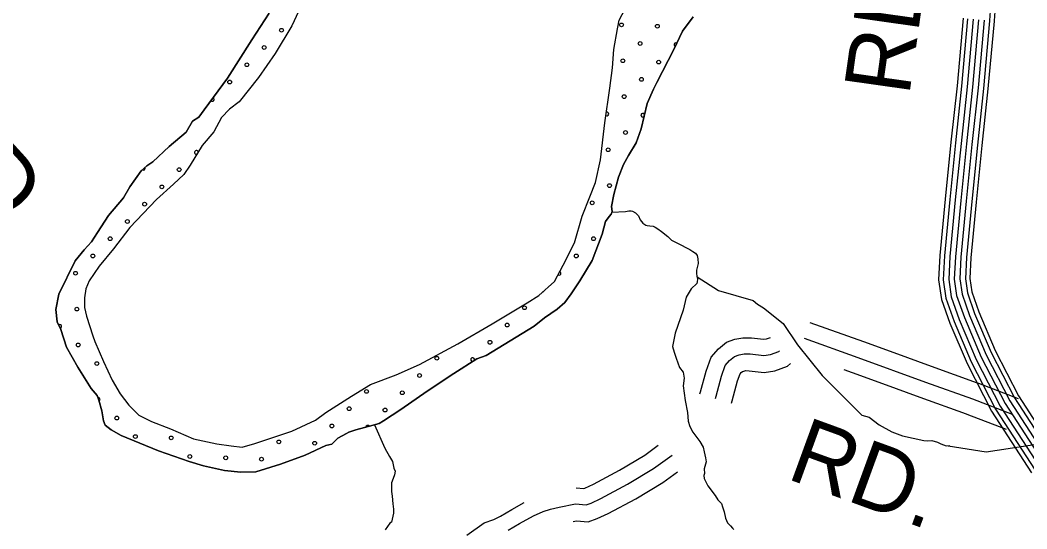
# Model space of a CAD drawing. Extents: x 1551132 to 1791609, y 378168 to 563823.
# Drawn here: x 1688770 to 1694430, y 446466 to 449326 of the extents above; entities that cross this region are included whole.
import ezdxf

# ---------------------------------------------------------------- set-up
doc = ezdxf.new("R2010")
doc.units = 0
for name, color, linetype in [('DESIGN - ROW - Right-of-Way and Easement Labels', 7, 'Continuous'), ('DESIGN - SCRATCH - User 1', 7, 'Continuous'), ('DESIGN - TRAFFIC CONTROL PERMANENT - Pavement Marking Text', 7, 'Continuous'), ('DESIGN - TRANSPORTATION - Edge of Traveled Way', 7, 'Continuous'), ('DESIGN - TRANSPORTATION - Text', 7, 'Continuous'), ('SURVEY - CONTOURS - Index with Text', 7, 'Continuous'), ('SURVEY - PROPERTY - Owners', 7, 'Continuous')]:
    doc.layers.add(name, color=color, linetype=linetype)

msp = doc.modelspace()

# ---------------------------------------------------------------- linework, layer by layer
at = {"layer": 'DESIGN - SCRATCH - User 1'}
for points in [[(1690396.357, 449508.798), (1690297.701, 449293.775), (1690203.787, 449138.78), (1690110.114, 449003.809), (1690000.416, 448867.047), (1689945.901, 448825.696), (1689901.31, 448778.212), (1689858.328, 448698.66), (1689793.363, 448621.399), (1689725.989, 448510.113), (1689689.348, 448458.52), (1689632.666, 448403.185), (1689535.602, 448318.333), (1689385.639, 448160.062), (1689294.157, 448041.084), (1689214.934, 447941.981), (1689157.927, 447860.604), (1689139.361, 447814.786), (1689130.745, 447764.826), (1689132.078, 447710.725), (1689143.494, 447662.507), (1689178.143, 447551.888), (1689189.751, 447519.687), (1689238.375, 447406.884), (1689287.099, 447302.089), (1689332.165, 447225.387), (1689381.38, 447160.644), (1689436.72, 447105.834), (1689508.285, 447068.842), (1689615.791, 447027.374), (1689745.13, 446971.589), (1689874.818, 446943.847), (1689956.691, 446932.763), (1690018.623, 446925.938), (1690088.872, 446945.047)], [(1690088.872, 446945.047), (1690297.758, 447014.407), (1690430.547, 447076.759), (1690489.087, 447120.052), (1690632.242, 447212.313), (1690739.057, 447277.006), (1690883.753, 447331.191), (1691014.492, 447389.559), (1691229.97, 447506.912), (1691423.374, 447618.54), (1691620.853, 447736.119), (1691685.368, 447777.336), (1691774.349, 447856.288), (1691823.481, 447947.774), (1691887.03, 448073.127), (1691928.896, 448224.806), (1691972.22, 448332.393), (1692005.227, 448414.078), (1692032.777, 448539.906), (1692057.335, 448747.887), (1692085.742, 448943.809), (1692099.142, 449057.803), (1692108.417, 449161.831), (1692127.842, 449277.751), (1692138.433, 449325.677), (1692171.216, 449389.345)], [(1692552.732, 449344.278), (1692493.75, 449264.934), (1692444.476, 449161.423), (1692350.186, 448976.385), (1692329.72, 448938.6), (1692294.712, 448856.94), (1692260.972, 448715.169), (1692233.989, 448635.409), (1692189.123, 448565.89), (1692162.49, 448514.164), (1692133.599, 448442.437), (1692108.425, 448346.626), (1692093.584, 448278.725), (1692097.242, 448250.632), (1692093.05, 448234.665), (1692080.901, 448222.806), (1692060.534, 448193.031), (1692041.668, 448123.171), (1691985.828, 447973.683), (1691916.429, 447860.43), (1691867.514, 447786.962), (1691832.931, 447739.344), (1691788.457, 447701.868), (1691717.842, 447652.725), (1691659.252, 447605.423), (1691389.183, 447440.719), (1691336.943, 447421.377), (1691207.904, 447338.95), (1691058.674, 447240.764), (1690909.369, 447136.569), (1690812.58, 447073.743), (1690788.38, 447058.034), (1690754.256, 447048.467), (1690657.917, 447021.691), (1690617.768, 447010.207), (1690603.668, 447002.374), (1690555.319, 446974.973), (1690522.903, 446941.347), (1690488.804, 446933.78), (1690372.115, 446879.229), (1690233.477, 446828.978), (1690094.93, 446786.735), (1690010.882, 446783.826), (1689918.976, 446793.051), (1689801.295, 446820.635), (1689719.564, 446843.736), (1689548.268, 446904.071), (1689337.298, 446990.973), (1689281.666, 447021.749), (1689247.983, 447048.224), (1689238.275, 447072.392), (1689228.967, 447128.593), (1689211.701, 447188.911), (1689202.018, 447215.079), (1689168.51, 447255.571), (1689093.954, 447374.733), (1689031.33, 447487.719), (1688998.531, 447586.297), (1688977.073, 447630.64), (1688969.907, 447698.833), (1688986.965, 447784.735), (1689079.271, 447971.807), (1689130.061, 448035.234), (1689170.602, 448078.768), (1689205.268, 448132.386), (1689266.442, 448227.73), (1689351.673, 448326.758), (1689386.439, 448388.393), (1689449.571, 448479.695), (1689481.912, 448507.313), (1689516.186, 448528.897), (1689607.267, 448615.832), (1689702.273, 448696.701), (1689739.039, 448758.311), (1689775.305, 448779.87), (1689803.821, 448821.554), (1689936.035, 449000.084), (1690072.69, 449214.606), (1690170.563, 449365.552)]]:
    msp.add_lwpolyline(points, dxfattribs=at)
at = {"layer": 'DESIGN - TRAFFIC CONTROL PERMANENT - Pavement Marking Text'}
for centre in [(1690238.951, 449269.351), (1690238.951, 449269.351), (1692150.515, 449299.219), (1692150.515, 449299.219), (1692352.125, 449291.752), (1692352.125, 449291.752), (1690141.879, 449172.279), (1690141.879, 449172.279), (1692255.053, 449194.68), (1692255.053, 449194.68), (1692157.982, 449097.609), (1692157.982, 449097.609), (1690044.807, 449075.208), (1690044.807, 449075.208), (1692359.592, 449090.142), (1692359.592, 449090.142), (1692262.521, 448993.07), (1692262.521, 448993.07), (1689947.736, 448978.136), (1689947.736, 448978.136), (1692165.449, 448895.999), (1692165.449, 448895.999), (1692172.916, 448694.388), (1692172.916, 448694.388), (1692075.844, 448597.317), (1692075.844, 448597.317), (1689663.988, 448485.311), (1689663.988, 448485.311), (1689566.916, 448388.239), (1689566.916, 448388.239), (1692083.311, 448395.706), (1692083.311, 448395.706), (1689469.845, 448291.168), (1689469.845, 448291.168), (1691986.24, 448298.635), (1691986.24, 448298.635), (1689372.773, 448194.096), (1689372.773, 448194.096), (1689275.701, 448097.024), (1689275.701, 448097.024), (1691993.707, 448097.024), (1691993.707, 448097.024), (1689178.63, 447999.953), (1689178.63, 447999.953), (1691896.635, 447999.953), (1691896.635, 447999.953), (1689081.558, 447902.881), (1689081.558, 447902.881), (1689089.025, 447701.271), (1689089.025, 447701.271), (1691605.42, 447708.738), (1691605.42, 447708.738), (1691508.349, 447611.666), (1691508.349, 447611.666), (1691411.277, 447514.595), (1691411.277, 447514.595), (1689096.492, 447499.661), (1689096.492, 447499.661), (1691112.595, 447424.99), (1691112.595, 447424.99), (1689201.031, 447395.122), (1689201.031, 447395.122), (1691015.524, 447327.919), (1691015.524, 447327.919), (1690716.842, 447238.314), (1690716.842, 447238.314), (1690918.452, 447230.847), (1690918.452, 447230.847), (1690619.77, 447141.242), (1690619.77, 447141.242), (1690821.38, 447133.775), (1690821.38, 447133.775), (1689313.037, 447088.973), (1689313.037, 447088.973), (1690522.698, 447044.171), (1690522.698, 447044.171), (1689417.575, 446984.434), (1689417.575, 446984.434), (1689619.186, 446976.967), (1689619.186, 446976.967), (1690224.017, 446954.566), (1690224.017, 446954.566), (1690425.627, 446947.099), (1690425.627, 446947.099), (1689723.724, 446872.429), (1689723.724, 446872.429), (1689925.335, 446864.962), (1689925.335, 446864.962), (1690126.945, 446857.495), (1690126.945, 446857.495)]:
    msp.add_circle(centre, 10.56, dxfattribs=at)
for centre, start, end in [((1692456.664, 449187.213), 64.107584, 244.981025), ((1689850.664, 448881.064), 221.301631, 65.653277), ((1692068.377, 448798.927), 241.793212, 101.706982), ((1692269.988, 448791.46), 19.251721, 313.974758), ((1689761.06, 448582.383), 14.113311, 283.504167), ((1689462.378, 448492.778), 229.388408, 31.603758), ((1691799.564, 447902.881), 240.844519, 62.679978), ((1691702.492, 447805.81), 291.742693, 331.421989), ((1688991.954, 447604.199), 285.581445, 126.064119), ((1691314.205, 447417.523), 334.189736, 270.949181), ((1689305.57, 447290.583), 193.4027, 227.469742), ((1689208.498, 447193.512), 295.860481, 102.64782), ((1690724.309, 447036.704), 33.823998, 177.240971)]:
    msp.add_arc(centre, 10.56, start, end, dxfattribs=at)
at = {"layer": 'DESIGN - TRANSPORTATION - Edge of Traveled Way'}
for points in [[(1690396.357, 449508.798), (1690297.701, 449293.775), (1690203.787, 449138.78), (1690110.114, 449003.809), (1690000.416, 448867.047), (1689945.901, 448825.696), (1689901.31, 448778.212), (1689858.328, 448698.66), (1689793.363, 448621.399), (1689725.989, 448510.113), (1689689.348, 448458.52), (1689632.666, 448403.185), (1689535.602, 448318.333), (1689385.639, 448160.062), (1689294.157, 448041.084), (1689214.934, 447941.981), (1689157.927, 447860.604), (1689139.361, 447814.786), (1689130.745, 447764.826), (1689132.078, 447710.725), (1689143.494, 447662.507), (1689178.143, 447551.888), (1689189.751, 447519.687), (1689238.375, 447406.884), (1689287.099, 447302.089), (1689332.165, 447225.387), (1689381.38, 447160.644), (1689436.72, 447105.834), (1689508.285, 447068.842), (1689615.791, 447027.374), (1689745.13, 446971.589), (1689874.818, 446943.847), (1689956.691, 446932.763), (1690018.623, 446925.938), (1690088.872, 446945.047)], [(1690088.872, 446945.047), (1690297.758, 447014.407), (1690430.547, 447076.759), (1690489.087, 447120.052), (1690632.242, 447212.313), (1690739.057, 447277.006), (1690883.753, 447331.191), (1691014.492, 447389.559), (1691229.97, 447506.912), (1691423.374, 447618.54), (1691620.853, 447736.119), (1691685.368, 447777.336), (1691774.349, 447856.288), (1691823.481, 447947.774), (1691887.03, 448073.127), (1691928.896, 448224.806), (1691972.22, 448332.393), (1692005.227, 448414.078), (1692032.777, 448539.906), (1692057.335, 448747.887), (1692085.742, 448943.809), (1692099.142, 449057.803), (1692108.417, 449161.831), (1692127.842, 449277.751), (1692138.433, 449325.677), (1692171.216, 449389.345)], [(1690170.563, 449365.552), (1690072.69, 449214.606), (1689936.035, 449000.084), (1689803.821, 448821.554), (1689775.305, 448779.87), (1689739.039, 448758.311), (1689702.273, 448696.701), (1689607.267, 448615.832), (1689516.186, 448528.897), (1689481.912, 448507.313), (1689449.571, 448479.695), (1689386.439, 448388.393), (1689351.673, 448326.758), (1689266.442, 448227.73), (1689205.268, 448132.386), (1689170.602, 448078.768), (1689130.061, 448035.234), (1689079.271, 447971.807), (1688986.965, 447784.735), (1688969.907, 447698.833), (1688977.073, 447630.64), (1688998.531, 447586.297), (1689031.33, 447487.719), (1689093.954, 447374.733), (1689168.51, 447255.571), (1689202.018, 447215.079), (1689211.701, 447188.911), (1689228.967, 447128.593), (1689238.275, 447072.392), (1689247.983, 447048.224), (1689281.666, 447021.749), (1689337.298, 446990.973), (1689548.268, 446904.071), (1689719.564, 446843.736), (1689801.295, 446820.635), (1689918.976, 446793.051), (1690010.882, 446783.826), (1690094.93, 446786.735), (1690233.477, 446828.978), (1690372.115, 446879.229), (1690488.804, 446933.78), (1690522.903, 446941.347), (1690555.319, 446974.973), (1690603.668, 447002.374), (1690617.768, 447010.207), (1690657.917, 447021.691), (1690754.256, 447048.467), (1690788.38, 447058.034), (1690812.58, 447073.743), (1690909.369, 447136.569), (1691058.674, 447240.764), (1691207.904, 447338.95), (1691336.943, 447421.377), (1691389.183, 447440.719), (1691659.252, 447605.423), (1691717.842, 447652.725), (1691788.457, 447701.868), (1691832.931, 447739.344), (1691867.514, 447786.962), (1691916.429, 447860.43), (1691985.828, 447973.683), (1692041.668, 448123.171), (1692060.534, 448193.031), (1692080.901, 448222.806), (1692093.05, 448234.665), (1692097.242, 448250.632), (1692093.584, 448278.725), (1692108.425, 448346.626), (1692133.599, 448442.437), (1692162.49, 448514.164), (1692189.123, 448565.89), (1692233.989, 448635.409), (1692260.972, 448715.169), (1692294.712, 448856.94), (1692329.72, 448938.6), (1692350.186, 448976.385), (1692444.476, 449161.423), (1692493.75, 449264.934), (1692552.732, 449344.278)]]:
    msp.add_lwpolyline(points, dxfattribs=at)
at = {"layer": 'DESIGN - TRANSPORTATION - Text'}
for points in [[(1692096.158, 448246.499), (1692172.682, 448250.474), (1692192.723, 448254.241), (1692204.723, 448254.099), (1692212.706, 448252.007), (1692228.589, 448241.807), (1692246.413, 448225.573), (1692256.171, 448203.431), (1692269.971, 448185.247), (1692287.837, 448173.022), (1692295.812, 448170.93), (1692309.787, 448168.755), (1692327.786, 448168.547), (1692339.719, 448162.397), (1692355.611, 448152.196), (1692375.452, 448137.946), (1692411.143, 448109.487), (1692430.917, 448089.228), (1692464.741, 448072.811), (1692534.34, 448035.943), (1692552.231, 448025.718), (1692566.114, 448015.543), (1692575.98, 448003.418), (1692579.764, 447983.35), (1692581.472, 447957.3), (1692573.047, 447919.357), (1692572.847, 447901.34), (1692574.689, 447887.298), (1692578.489, 447869.231), (1692576.339, 447855.239), (1692574.222, 447845.255), (1692541.889, 447815.604), (1692513.357, 447767.886), (1692496.557, 447696.01), (1692453.108, 447566.373), (1692442.575, 447518.447), (1692438.267, 447490.463), (1692445.908, 447458.337), (1692457.55, 447426.161), (1692476.974, 447373.876), (1692496.682, 447347.609), (1692502.307, 447313.508), (1692497.815, 447269.507), (1692508.898, 447187.28), (1692522.148, 447119.053), (1692525.615, 447070.952), (1692535.281, 447040.801), (1692550.922, 447008.583), (1692590.338, 446956.057), (1692610.004, 446925.789), (1692615.721, 446899.689), (1692623.337, 446865.563), (1692627.095, 446843.496), (1692614.646, 446803.595), (1692616.362, 446777.544), (1692614.229, 446765.552), (1692616.046, 446749.518), (1692635.578, 446707.234), (1692676.977, 446652.682), (1692692.71, 446628.473), (1692712.485, 446608.215), (1692718.285, 446590.122), (1692727.976, 446561.98), (1692735.576, 446525.846), (1692747.284, 446499.678), (1692763.109, 446483.47), (1692774.95, 446469.311), (1692782.867, 446461.211)], [(1692575.622, 447882.848), (1692696.003, 447806.188), (1692890.223, 447750.545), (1692915.572, 447729.411), (1692949.38, 447708.268)], [(1692949.38, 447708.268), (1693059.244, 447619.483), (1693139.534, 447501.113), (1693278.98, 447327.775), (1693501.058, 447105.803), (1693543.016, 447093.644), (1693598.898, 447051.418), (1693670.779, 447011.134), (1693730.711, 446988.917), (1693850.617, 446962.491), (1693870.608, 446960.416), (1693894.607, 446962.341), (1693926.573, 446952.224), (1693946.548, 446944.149), (1693976.514, 446932.04), (1693992.513, 446933.99), (1693994.763, 446934.507)], [(1690761.339, 447050.45), (1690819.721, 446919.005), (1690847.204, 446872.629), (1690862.895, 446844.403), (1690870.47, 446806.277), (1690878.295, 446790.16), (1690874.07, 446770.193), (1690867.828, 446748.242), (1690857.562, 446724.333), (1690857.028, 446676.282), (1690860.737, 446650.215), (1690864.245, 446606.122), (1690867.912, 446576.046), (1690869.67, 446553.996), (1690857.112, 446504.086), (1690849.045, 446498.177), (1690822.621, 446460.451)], [(1693987.455, 446933.374), (1694200.042, 446898.673), (1694681.906, 446972.025), (1694766.237, 446957.466), (1694779.478, 446951.525), (1694793.478, 446953.483), (1694807.461, 446947.424), (1694815.427, 446933.382), (1694829.36, 446909.315), (1694881.009, 446773.003), (1694952.707, 446658.642), (1695120.095, 446431.853), (1695155.952, 446375.676), (1695179.827, 446329.55), (1695201.685, 446275.424), (1695204.051, 446267.065)]]:
    msp.add_lwpolyline(points, dxfattribs=at)
at = {"layer": 'SURVEY - CONTOURS - Index with Text'}
for points in [[(1694253.842, 449798.532), (1694220.334, 449324.253)], [(1694279.5, 449796.715), (1694245.992, 449322.436)], [(1694071.138, 449336.511), (1694036.838, 448956.91), (1694002.914, 448639.127), (1693970.89, 448320.368), (1693940.732, 448002.085), (1693933.39, 447865.448), (1693949.315, 447756.103), (1693996.339, 447623), (1694093.32, 447394.586), (1694231.25, 447126.537), (1694455.169, 446781.578)], [(1694096.745, 449334.195), (1694062.438, 448954.393), (1694028.497, 448636.477), (1693996.481, 448317.868), (1693966.381, 448000.185), (1693959.206, 447866.623), (1693974.406, 447762.304), (1694020.321, 447632.317), (1694116.619, 447405.511), (1694253.524, 447139.454), (1694476.869, 446795.379)], [(1694127.62, 449331.411), (1694093.287, 448951.351), (1694059.329, 448633.276), (1694027.338, 448314.851), (1693997.297, 447997.885), (1693990.331, 447868.04), (1694004.638, 447769.771), (1694049.229, 447643.551), (1694144.702, 447418.678), (1694280.373, 447155.021), (1694503.026, 446812.021)], [(1694158.494, 449328.62), (1694124.136, 448948.31), (1694090.162, 448630.085), (1694058.187, 448311.843), (1694028.221, 447995.593), (1694021.446, 447869.456), (1694034.879, 447777.237), (1694078.137, 447654.784), (1694172.793, 447431.845), (1694307.223, 447170.597), (1694529.184, 446828.655)], [(1694158.494, 449328.62), (1694124.136, 448948.31), (1694090.162, 448630.085), (1694058.187, 448311.843), (1694028.221, 447995.593), (1694021.446, 447869.456), (1694034.879, 447777.237), (1694078.137, 447654.784), (1694172.793, 447431.845), (1694307.223, 447170.597), (1694529.184, 446828.655)], [(1694189.368, 449325.828), (1694154.986, 448945.268), (1694120.994, 448626.893), (1694089.037, 448308.835), (1694059.146, 447993.301), (1694052.562, 447870.873), (1694065.12, 447784.704), (1694107.044, 447666.018), (1694200.884, 447445.012), (1694334.072, 447186.172), (1694555.342, 446845.288)], [(1694220.242, 449323.045), (1694185.835, 448942.226), (1694151.827, 448623.693), (1694119.894, 448305.818), (1694090.062, 447991.001), (1694083.687, 447872.29), (1694095.353, 447792.171), (1694135.952, 447677.252), (1694228.966, 447458.179), (1694360.922, 447201.739), (1694581.5, 446861.93)], [(1694244.859, 449320.819), (1694210.434, 448939.801), (1694176.418, 448621.143), (1694144.494, 448303.418), (1694114.719, 447989.176), (1694108.503, 447873.423), (1694119.469, 447798.13), (1694159.001, 447686.202), (1694251.358, 447468.679), (1694382.329, 447214.156), (1694602.357, 446875.189)]]:
    msp.add_lwpolyline(points, dxfattribs=at)
at = {"layer": 'SURVEY - PROPERTY - Owners'}
for points in [[(1693209.64, 447625.858), (1693510.558, 447518.73), (1693680.879, 447456.646), (1693891.191, 447379.96), (1694150.651, 447286.658), (1694156.926, 447284.4), (1694379.838, 447198.814)], [(1692591.513, 447224.756), (1692594.755, 447235.948), (1692626.654, 447351.942), (1692654.087, 447431.311), (1692695.311, 447478.371), (1692740.26, 447514.513), (1692788.342, 447531.647), (1692832.216, 447540.514), (1692880.606, 447539.931), (1692949.388, 447531.847), (1692965.871, 447534.247), (1692987.787, 447542.539)], [(1693178.016, 447537.022), (1693478.601, 447430.02), (1693859.092, 447291.3), (1694124.06, 447196.014), (1694346.047, 447110.787)], [(1692678.644, 447199.538), (1692682.053, 447211.314), (1692713.335, 447325.075), (1692734.01, 447384.893), (1692758.318, 447412.636), (1692785.15, 447434.211), (1692812.675, 447444.02), (1692840.749, 447449.695), (1692874.748, 447449.287), (1692950.655, 447440.361), (1692988.721, 447445.912), (1693034.919, 447463.379), (1693038.169, 447466.187)], [(1692769.217, 447173.321), (1692772.8, 447185.705), (1692803.441, 447297.141), (1692817.091, 447336.642), (1692823.816, 447344.309), (1692831.816, 447350.734), (1692837.966, 447352.934), (1692849.624, 447355.284), (1692868.657, 447355.059), (1692951.971, 447345.259), (1693012.47, 447354.084), (1693083.91, 447381.093), (1693099.818, 447394.844)], [(1693399.994, 447361.718), (1693447.86, 447344.676), (1693617.514, 447282.824), (1693828.209, 447206.006), (1694088.028, 447112.578), (1694092.444, 447110.987), (1694313.539, 447026.101)], [(1691895.796, 446696.725), (1691939.453, 446693.283), (1691945.186, 446695.258), (1691993.002, 446717.609), (1692139.765, 446795.678), (1692281.195, 446880.68), (1692357.577, 446936.623)], [(1691513.48, 446458.452), (1691577.903, 446495.728), (1691656.401, 446538.837), (1691710.692, 446564.213), (1691750.824, 446575.747), (1691800.956, 446587.155), (1691891.179, 446606.097), (1691951.136, 446601.372), (1691979.244, 446611.048), (1692033.534, 446636.423), (1692184.456, 446716.709), (1692331.461, 446805.053), (1692435.083, 446880.955)], [(1691879.113, 446507.212), (1691897.287, 446511.028), (1691963.277, 446505.828), (1692014.651, 446523.512), (1692075.667, 446552.029), (1692230.913, 446634.615), (1692383.709, 446726.443), (1692465.857, 446786.619)], [(1691281.443, 446430.493), (1691378.825, 446498.719), (1691432.34, 446518.087), (1691469.489, 446537.804), (1691533.354, 446574.755), (1691604.111, 446613.606)]]:
    msp.add_lwpolyline(points, dxfattribs=at)

# ---------------------------------------------------------------- texts
at = {"layer": 'DESIGN - ROW - Right-of-Way and Easement Labels'}
for s, height, rotation, p in [('GROVELAND', 370.0011, 312.380672, (1686566.956, 450454.737)), ('RD.', 370.0094, 81.944919, (1693767.363, 448894.76)), ('RD.', 369.9934, 339.968342, (1693070.246, 446751.119))]:
    msp.add_text(s, height=height, rotation=rotation, dxfattribs=at).set_placement(p)

doc.saveas('drawing.dxf')
